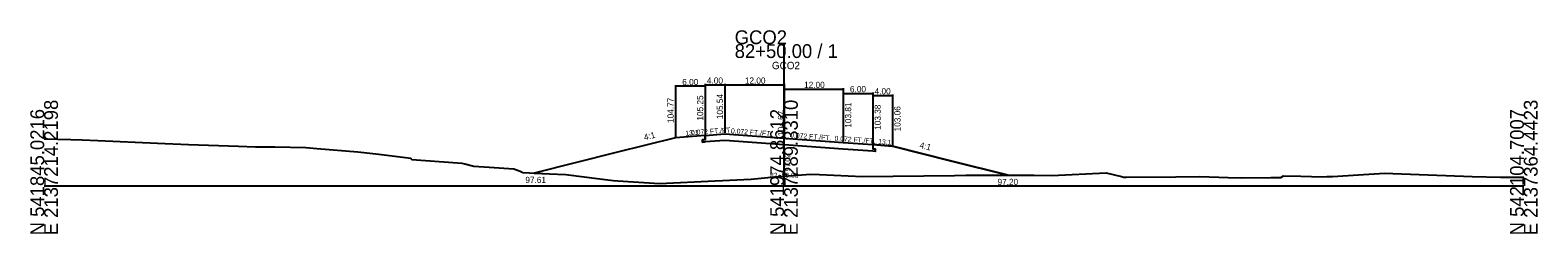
# Model space of a CAD drawing. Extents: x -14327 to 8886, y -10 to 39048.
# Drawn here: x 2997.2 to 3302.8, y 24990.3 to 25031.6 of the extents above; entities that cross this region are included whole.
import ezdxf

# ---------------------------------------------------------------- set-up
doc = ezdxf.new("R2010")
doc.units = 0
for name, color, linetype in [('Level 5', 7, 'Continuous'), ('Level 53', 7, 'Continuous'), ('Level 54', 7, 'Continuous'), ('Level 55', 7, 'Continuous'), ('Level 7', 7, 'Continuous'), ('RD_GPK_XS_Cell', 7, 'Continuous'), ('RD_XS_EwShp', 7, 'Continuous'), ('RD_XS_ExGround', 7, 'Continuous'), ('RD_XS_Pave', 7, 'Continuous'), ('RD_XS_TX_Baseline', 7, 'Continuous'), ('RD_XS_TX_Elev_EX', 7, 'Continuous'), ('RD_XS_TX_Elev_PR', 7, 'Continuous'), ('RD_XS_TX_Station', 7, 'Continuous')]:
    doc.layers.add(name, color=color, linetype=linetype)

msp = doc.modelspace()

# ---------------------------------------------------------------- linework, layer by layer
at = {"layer": 'Level 5'}
for p, q in [((3134, 25009.42), (3133.5, 25009.38)), ((3133.5, 25009.38), (3133.5, 25008.88)), ((3133.5, 25008.88), (3134, 25008.92)), ((3134, 25010.25), (3134, 25009.42)), ((3138, 25009.2), (3134, 25008.92)), ((3150, 25008.34), (3138, 25009.2)), ((3162, 25007.48), (3150, 25008.34)), ((3168, 25008.38), (3168, 25007.54)), ((3168, 25007.04), (3162, 25007.48)), ((3168, 25007.54), (3168.5, 25007.51)), ((3168.5, 25007.01), (3168, 25007.04)), ((3168.5, 25007.51), (3168.5, 25007.01))]:
    msp.add_line(p, q, dxfattribs=at)
at = {"layer": 'Level 54'}
for p, q in [((3128, 25020.4), (3128, 25009.97)), ((3134, 25020.2), (3128, 25020.2)), ((3134, 25020.69), (3134, 25010.45)), ((3134, 25020.49), (3138, 25020.49)), ((3134, 25020.4), (3134, 25010.45)), ((3138, 25020.69), (3138, 25010.74)), ((3138, 25020.49), (3150, 25020.49)), ((3150, 25020.69), (3150, 25009.87)), ((3150, 25019.82), (3150, 25009.87)), ((3150, 25019.62), (3162, 25019.62)), ((3162, 25019.82), (3162, 25009.01)), ((3162, 25018.96), (3162, 25009.01)), ((3162, 25018.76), (3168, 25018.76)), ((3168, 25018.96), (3168, 25008.58)), ((3168, 25018.53), (3168, 25008.58)), ((3168, 25018.33), (3172, 25018.33)), ((3172, 25018.53), (3172, 25008.26))]:
    msp.add_line(p, q, dxfattribs=at)
at = {"layer": 'Level 7'}
for p, q in [((3128, 25009.77), (3116, 25006.77)), ((3134, 25010.25), (3128, 25009.77)), ((3168, 25008.38), (3172, 25008.06)), ((3172, 25008.06), (3184, 25005.06)), ((3116, 25006.77), (3099.36, 25002.61)), ((3184, 25005.06), (3195.43, 25002.2))]:
    msp.add_line(p, q, dxfattribs=at)
at = {"layer": 'RD_GPK_XS_Cell'}
for p, q in [((3150, 25000), (3150, 25028.74)), ((3000, 25000), (3150, 25000)), ((3150, 25000), (3300, 25000))]:
    msp.add_line(p, q, dxfattribs=at)
at = {"layer": 'RD_XS_EwShp'}
msp.add_lwpolyline([(3138, 25009.2), (3134, 25008.92), (3133.5, 25008.88), (3133.5, 25009.38), (3134, 25009.42), (3134, 25010.25), (3128, 25009.77), (3116, 25006.77), (3099.36, 25002.61), (3102.47, 25002.46), (3105.74, 25002.35), (3112.66, 25001.47), (3115.33, 25001.14), (3116.28, 25001.03), (3124.74, 25000.52), (3136.04, 25001.02), (3143.37, 25001.4), (3148.06, 25001.88), (3150, 25002.02), (3155.34, 25002.41), (3157.18, 25002.31), (3165.93, 25001.94), (3184.54, 25002.14), (3186.85, 25002.17), (3187.28, 25002.18), (3187.6, 25002.19), (3195.43, 25002.2), (3184, 25005.06), (3172, 25008.06), (3168, 25008.38), (3168, 25007.54), (3168.5, 25007.51), (3168.5, 25007.01), (3168, 25007.04), (3162, 25007.48), (3150, 25008.34)], close=True, dxfattribs=at)
at = {"layer": 'RD_XS_ExGround'}
for p, q in [((3000, 25009.58), (3005.43, 25009.42)), ((3005.43, 25009.42), (3007.69, 25009.34)), ((3007.69, 25009.34), (3010.89, 25009.19)), ((3010.89, 25009.19), (3022.96, 25008.66)), ((3022.96, 25008.66), (3029.27, 25008.41)), ((3029.27, 25008.41), (3039.38, 25008.06)), ((3039.38, 25008.06), (3042.83, 25007.97)), ((3042.83, 25007.97), (3044.58, 25007.93)), ((3044.58, 25007.93), (3046.79, 25007.91)), ((3046.79, 25007.91), (3053.07, 25007.78)), ((3053.07, 25007.78), (3055.25, 25007.61)), ((3055.25, 25007.61), (3063.61, 25006.9)), ((3063.61, 25006.9), (3067.87, 25006.46)), ((3067.87, 25006.46), (3074.32, 25005.66)), ((3074.32, 25005.66), (3074.52, 25005.34)), ((3074.52, 25005.34), (3083.78, 25004.72)), ((3083.78, 25004.72), (3084.67, 25004.66)), ((3084.67, 25004.66), (3085.31, 25004.48)), ((3085.31, 25004.48), (3087.12, 25003.99)), ((3087.12, 25003.99), (3090.22, 25003.81)), ((3090.22, 25003.81), (3095.21, 25003.49)), ((3095.21, 25003.49), (3096.49, 25002.98)), ((3096.49, 25002.98), (3097.02, 25002.72)), ((3097.02, 25002.72), (3102.47, 25002.46)), ((3102.47, 25002.46), (3105.74, 25002.35)), ((3105.74, 25002.35), (3112.66, 25001.47)), ((3143.37, 25001.4), (3148.06, 25001.88)), ((3148.06, 25001.88), (3150, 25002.02)), ((3150, 25002.02), (3155.34, 25002.41)), ((3155.34, 25002.41), (3157.18, 25002.31)), ((3157.18, 25002.31), (3165.93, 25001.94)), ((3165.93, 25001.94), (3184.54, 25002.14)), ((3184.54, 25002.14), (3186.85, 25002.17)), ((3186.85, 25002.17), (3187.28, 25002.18)), ((3187.28, 25002.18), (3187.6, 25002.19)), ((3187.6, 25002.19), (3200.71, 25002.21)), ((3200.71, 25002.21), (3204.28, 25002.15)), ((3204.28, 25002.15), (3215.31, 25002.67)), ((3215.31, 25002.67), (3218.42, 25001.92)), ((3218.42, 25001.92), (3218.88, 25001.82)), ((3218.88, 25001.82), (3219.39, 25001.81)), ((3219.39, 25001.81), (3229.47, 25001.85)), ((3229.47, 25001.85), (3234.34, 25001.91)), ((3234.34, 25001.91), (3240.06, 25001.69)), ((3240.06, 25001.69), (3242.66, 25001.68)), ((3242.66, 25001.68), (3248.7, 25001.69)), ((3248.7, 25001.69), (3250.7, 25001.74)), ((3250.7, 25001.74), (3251.29, 25002.09)), ((3251.29, 25002.09), (3254.78, 25002.02)), ((3254.78, 25002.02), (3259.14, 25001.88)), ((3259.14, 25001.88), (3260.09, 25001.93)), ((3260.09, 25001.93), (3261.24, 25001.95)), ((3261.24, 25001.95), (3268.6, 25002.39)), ((3268.6, 25002.39), (3271.83, 25002.6)), ((3271.83, 25002.6), (3273.43, 25002.54)), ((3273.43, 25002.54), (3289.51, 25001.91)), ((3289.51, 25001.91), (3295.3, 25001.76)), ((3295.3, 25001.76), (3300, 25001.8)), ((3112.66, 25001.47), (3115.33, 25001.14)), ((3115.33, 25001.14), (3116.28, 25001.03)), ((3116.28, 25001.03), (3124.74, 25000.52)), ((3124.74, 25000.52), (3136.04, 25001.02)), ((3136.04, 25001.02), (3143.37, 25001.4))]:
    msp.add_line(p, q, dxfattribs=at)
at = {"layer": 'RD_XS_Pave'}
for p, q in [((3134, 25010.25), (3138, 25010.54)), ((3138, 25010.54), (3150, 25009.67)), ((3150, 25009.67), (3162, 25008.81)), ((3162, 25008.81), (3168, 25008.38))]:
    msp.add_line(p, q, dxfattribs=at)

# ---------------------------------------------------------------- texts
at = {"layer": 'Level 53'}
for s, rotation, p in [('104.77', 90, (3127.62, 25012.77)), ('105.25', 90, (3133.62, 25013.25)), ('105.54', 90, (3137.63, 25013.54)), ('103.81', 90, (3163.62, 25011.81)), ('103.38', 90, (3169.62, 25011.38)), ('103.06', 90, (3173.62, 25011.06)), ('4:1', 14.0362, (3121.76, 25009.24)), ('4:1', 345.9638, (3177.39, 25007.74))]:
    msp.add_text(s, height=1.25, rotation=rotation, dxfattribs=at).set_placement(p)
for s, p in [('97.61', (3097.56, 25000.61)), ('97.20', (3193.29, 25000.2))]:
    msp.add_text(s, height=1.25, dxfattribs=at).set_placement(p)
at = {"layer": 'Level 54'}
for s, p in [('6.00', (3129.37, 25020.45)), ('4.00', (3134.37, 25020.74)), ('12.00', (3142.07, 25020.74)), ('12.00', (3154.07, 25019.87)), ('6.00', (3163.37, 25019.01)), ('4.00', (3168.37, 25018.58))]:
    msp.add_text(s, height=1.25, dxfattribs=at).set_placement(p)
at = {"layer": 'Level 55'}
for s, rotation, p in [('13:1', 4.5739, (3130.03, 25010.18)), ('0.072 FT./FT.', 4.1182, (3131.18, 25010.3)), ('0.072 FT./FT.', 355.8818, (3139.22, 25010.7)), ('0.072 FT./FT.', 355.8818, (3151.22, 25009.84)), ('0.072 FT./FT.', 355.8818, (3160.22, 25009.19)), ('13:1', 355.4261, (3169.07, 25008.54))]:
    msp.add_text(s, height=1, rotation=rotation, dxfattribs=at).set_placement(p)
at = {"layer": 'RD_GPK_XS_Cell'}
for s, p in [('GCO2', (3140, 25028.74)), ('82+50.00 / 1', (3140, 25025.94))]:
    msp.add_text(s, height=2.8, dxfattribs=at).set_placement(p)
for s, p in [('E 2137214.2198', (3002.8, 24990)), ('E 2137289.3310', (3152.8, 24990)), ('E 2137364.4423', (3302.8, 24990)), ('N 541845.0216', (3000, 24990)), ('N 541974.8612', (3150, 24990)), ('N 542104.7007', (3300, 24990))]:
    msp.add_text(s, height=2.8, rotation=90, dxfattribs=at).set_placement(p)
at = {"layer": 'RD_XS_TX_Baseline'}
msp.add_text('GCO2', height=1.5, dxfattribs=at).set_placement((3147.55, 25023.67))
at = {"layer": 'RD_XS_TX_Elev_EX'}
msp.add_text('97.02', height=1, rotation=90, dxfattribs=at).set_placement((3151.25, 25003.02))
at = {"layer": 'RD_XS_TX_Elev_PR'}
msp.add_text(' 104.67', height=1.25, rotation=90, dxfattribs=at).set_placement((3150, 25009.67))
at = {"layer": 'RD_XS_TX_Station'}
msp.add_text('82+50.00', height=1, dxfattribs=at).set_placement((3147.15, 25001.67))

doc.saveas('drawing.dxf')
